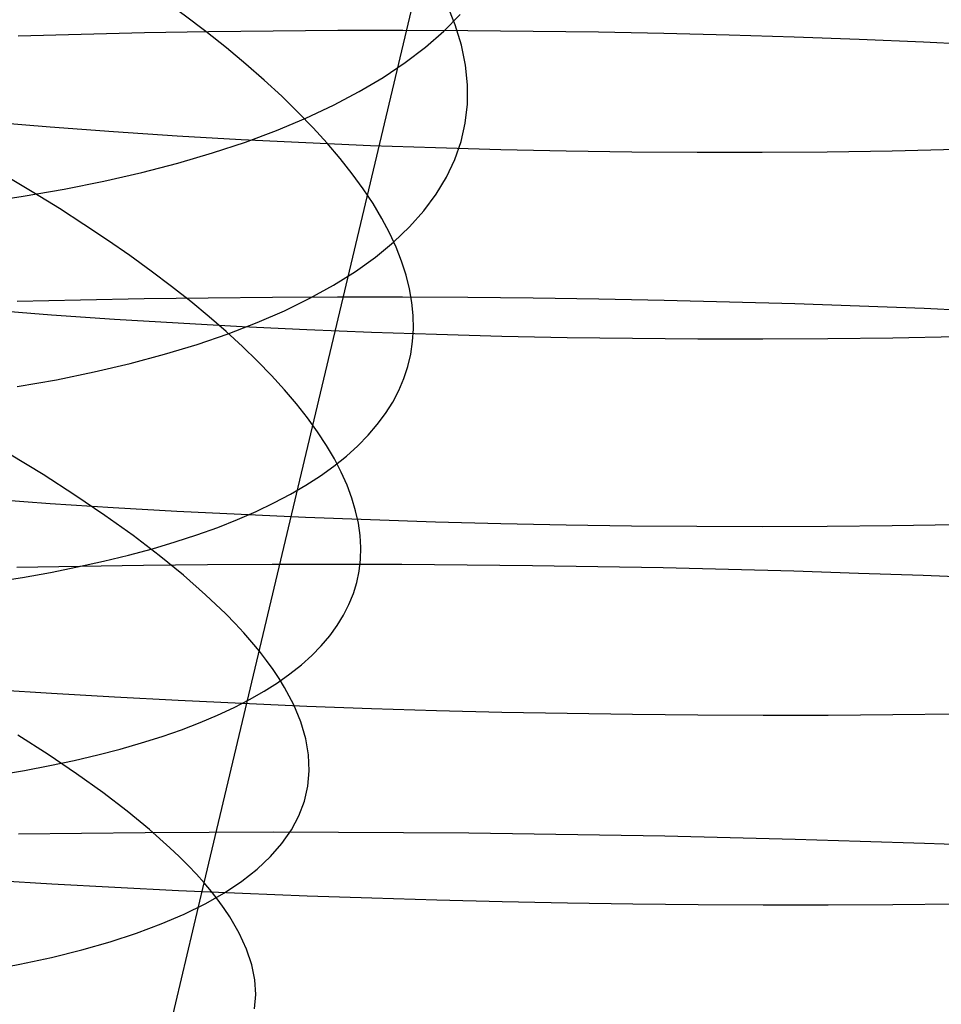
# Model space of a CAD drawing. Extents: x -383 to 1849, y -1185 to -529.
# Tile 783 of 870: x 1828 to 1835, y -1003 to -996. Entities that reach past the tile are written whole.
import ezdxf

# ---------------------------------------------------------------- set-up
doc = ezdxf.new("R2010")
doc.units = 0
doc.layers.add('PREDEFINITO', color=7, linetype='CONTINUOUS')

msp = doc.modelspace()

# ---------------------------------------------------------------- linework, layer by layer
at = {"layer": 'PREDEFINITO'}
for p, q in [((1830.3884, -997.0372, 485.2384), (1831.2066, -993.6034, 486.1954)), ((1831.0395, -995.796, 487.0673), (1830.9763, -995.6393, 486.6099)), ((1830.9523, -995.8444, 493.1093), (1831.0759, -995.7197, 492.6496)), ((1828.7033, -995.8583, 676.2297), (1828.2256, -995.8695, 676.1183)), ((1829.1846, -995.8497, 676.3263), (1828.7033, -995.8583, 676.2297)), ((1829.669, -995.8437, 676.408), (1829.1846, -995.8497, 676.3263)), ((1830.1559, -995.8404, 676.4748), (1829.669, -995.8437, 676.408)), ((1830.6448, -995.8397, 676.5267), (1830.1559, -995.8404, 676.4748)), ((1831.1351, -995.8417, 676.5636), (1830.6448, -995.8397, 676.5267)), ((1830.8144, -995.9649, 493.5661), (1830.9523, -995.8444, 493.1093)), ((1831.0865, -995.9501, 487.5279), (1831.0395, -995.796, 487.0673)), ((1831.6263, -995.8462, 676.5855), (1831.1351, -995.8417, 676.5636)), ((1832.1178, -995.8534, 676.5925), (1831.6263, -995.8462, 676.5855)), ((1832.6091, -995.8632, 676.5843), (1832.1178, -995.8534, 676.5925)), ((1833.0997, -995.8756, 676.5611), (1832.6091, -995.8632, 676.5843)), ((1828.2256, -995.8695, 676.1183), (1827.752, -995.8834, 675.9922)), ((1833.5889, -995.8907, 676.5228), (1833.0997, -995.8756, 676.5611)), ((1834.0763, -995.9083, 676.4693), (1833.5889, -995.8907, 676.5228)), ((1834.5614, -995.9286, 676.4007), (1834.0763, -995.9083, 676.4693)), ((1835.0434, -995.9514, 676.3168), (1834.5614, -995.9286, 676.4007)), ((1830.6623, -996.081, 494.0195), (1830.8144, -995.9649, 493.5661)), ((1831.1173, -996.1013, 487.9912), (1831.0865, -995.9501, 487.5279)), ((1830.4961, -996.1927, 494.4691), (1830.6623, -996.081, 494.0195)), ((1831.1322, -996.2496, 488.4567), (1831.1173, -996.1013, 487.9912)), ((1830.3161, -996.2997, 494.9142), (1830.4961, -996.1927, 494.4691)), ((1830.1224, -996.4019, 495.3544), (1830.3161, -996.2997, 494.9142)), ((1831.1313, -996.3949, 488.9239), (1831.1322, -996.2496, 488.4567)), ((1829.9151, -996.4993, 495.7892), (1830.1224, -996.4019, 495.3544)), ((1831.1147, -996.5369, 489.3923), (1831.1313, -996.3949, 488.9239)), ((1827.5232, -996.5264, 646.71), (1827.9933, -996.5647, 646.5822)), ((1829.6944, -996.5917, 496.218), (1829.9151, -996.4993, 495.7892)), ((1827.9933, -996.5647, 646.5822), (1828.4681, -996.5995, 646.4695)), ((1828.4681, -996.5995, 646.4695), (1828.9469, -996.6308, 646.3719)), ((1829.4605, -996.6789, 496.6405), (1829.6944, -996.5917, 496.218)), ((1831.0827, -996.6757, 489.8614), (1831.1147, -996.5369, 489.3923)), ((1828.9469, -996.6308, 646.3719), (1829.4292, -996.6586, 646.2894)), ((1829.4292, -996.6586, 646.2894), (1829.9145, -996.6829, 646.2219)), ((1831.0353, -996.811, 490.3306), (1831.0827, -996.6757, 489.8614)), ((1829.2136, -996.7608, 497.0559), (1829.4605, -996.6789, 496.6405)), ((1829.9145, -996.6829, 646.2219), (1830.4022, -996.7037, 646.1694)), ((1830.4022, -996.7037, 646.1694), (1830.8918, -996.721, 646.1318)), ((1830.8918, -996.721, 646.1318), (1831.3827, -996.7348, 646.1092)), ((1831.3827, -996.7348, 646.1092), (1831.8744, -996.7451, 646.1015)), ((1831.8744, -996.7451, 646.1015), (1832.3663, -996.7519, 646.1086)), ((1832.3663, -996.7519, 646.1086), (1832.8578, -996.7552, 646.1306)), ((1833.3485, -996.755, 646.1674), (1833.8378, -996.7513, 646.2189)), ((1833.8378, -996.7513, 646.2189), (1834.3251, -996.744, 646.2852)), ((1834.3251, -996.744, 646.2852), (1834.8099, -996.7333, 646.3662)), ((1828.9537, -996.8373, 497.4639), (1829.2136, -996.7608, 497.0559)), ((1830.9728, -996.9427, 490.7995), (1831.0353, -996.811, 490.3306)), ((1832.8578, -996.7552, 646.1306), (1833.3485, -996.755, 646.1674)), ((1828.6811, -996.9082, 497.864), (1828.9537, -996.8373, 497.4639)), ((1828.0984, -997.033, 498.6381), (1828.396, -996.9735, 498.2555)), ((1828.396, -996.9735, 498.2555), (1828.6811, -996.9082, 497.864)), ((1830.8953, -997.0708, 491.2676), (1830.9728, -996.9427, 490.7995)), ((1827.7886, -997.0865, 499.0112), (1828.0984, -997.033, 498.6381)), ((1829.9772, -998.7685, 484.8167), (1830.3884, -997.0372, 485.2384)), ((1827.4668, -997.1339, 499.3743), (1827.7886, -997.0865, 499.0112)), ((1830.8029, -997.195, 491.7343), (1830.8953, -997.0708, 491.2676)), ((1830.6959, -997.3154, 492.1991), (1830.8029, -997.195, 491.7343)), ((1830.5743, -997.4316, 492.6615), (1830.6959, -997.3154, 492.1991)), ((1830.4384, -997.5438, 493.1211), (1830.5743, -997.4316, 492.6615)), ((1830.2883, -997.6516, 493.5772), (1830.4384, -997.5438, 493.1211)), ((1830.1241, -997.755, 494.0294), (1830.2883, -997.6516, 493.5772)), ((1829.9461, -997.8538, 494.4772), (1830.1241, -997.755, 494.0294)), ((1828.6984, -997.859, 676.6067), (1828.2199, -997.868, 676.4953)), ((1829.1806, -997.8523, 676.7034), (1828.6984, -997.859, 676.6067)), ((1829.6658, -997.8479, 676.7851), (1829.1806, -997.8523, 676.7034)), ((1830.1536, -997.8459, 676.852), (1829.6658, -997.8479, 676.7851)), ((1829.7543, -997.948, 494.92), (1829.9461, -997.8538, 494.4772)), ((1830.6433, -997.8462, 676.9039), (1830.1536, -997.8459, 676.852)), ((1831.1345, -997.8488, 676.9409), (1830.6433, -997.8462, 676.9039)), ((1831.6265, -997.8538, 676.9629), (1831.1345, -997.8488, 676.9409)), ((1832.1189, -997.8611, 676.9698), (1831.6265, -997.8538, 676.9629)), ((1832.6111, -997.8707, 676.9617), (1832.1189, -997.8611, 676.9698)), ((1828.2199, -997.868, 676.4953), (1827.7456, -997.8794, 676.369)), ((1833.1025, -997.8826, 676.9384), (1832.6111, -997.8707, 676.9617)), ((1833.5926, -997.8968, 676.9001), (1833.1025, -997.8826, 676.9384)), ((1834.0808, -997.9133, 676.8465), (1833.5926, -997.8968, 676.9001)), ((1834.5666, -997.9321, 676.7778), (1834.0808, -997.9133, 676.8465)), ((1835.0494, -997.9532, 676.6939), (1834.5666, -997.9321, 676.7778)), ((1827.5318, -997.9424, 647.0869), (1828.0018, -997.9781, 646.9585)), ((1828.0018, -997.9781, 646.9585), (1828.4763, -998.0106, 646.8454)), ((1828.4763, -998.0106, 646.8454), (1828.9549, -998.0399, 646.7474)), ((1829.549, -998.0374, 495.3574), (1829.7543, -997.948, 494.92)), ((1828.9549, -998.0399, 646.7474), (1829.437, -998.066, 646.6646)), ((1829.3303, -998.1219, 495.7888), (1829.549, -998.0374, 495.3574)), ((1829.437, -998.066, 646.6646), (1829.922, -998.0889, 646.5968)), ((1829.0983, -998.2014, 496.2138), (1829.3303, -998.1219, 495.7888)), ((1829.922, -998.0889, 646.5968), (1830.4094, -998.1086, 646.5441)), ((1830.4094, -998.1086, 646.5441), (1830.8986, -998.1251, 646.5064)), ((1830.8986, -998.1251, 646.5064), (1831.3892, -998.1384, 646.4838)), ((1831.3892, -998.1384, 646.4838), (1831.8805, -998.1485, 646.4761)), ((1831.8805, -998.1485, 646.4761), (1832.3721, -998.1553, 646.4833)), ((1832.3721, -998.1553, 646.4833), (1832.8633, -998.159, 646.5054)), ((1832.8633, -998.159, 646.5054), (1833.3536, -998.1595, 646.5424)), ((1833.3536, -998.1595, 646.5424), (1833.8425, -998.1567, 646.5942)), ((1833.8425, -998.1567, 646.5942), (1834.3294, -998.1507, 646.6608)), ((1834.3294, -998.1507, 646.6608), (1834.8139, -998.1416, 646.7422)), ((1828.8532, -998.2757, 496.6318), (1829.0983, -998.2014, 496.2138)), ((1828.5952, -998.3447, 497.0422), (1828.8532, -998.2757, 496.6318)), ((1828.3245, -998.4084, 497.4447), (1828.5952, -998.3447, 497.0422)), ((1828.0411, -998.4665, 497.8387), (1828.3245, -998.4084, 497.4447)), ((1827.7453, -998.5189, 498.2236), (1828.0411, -998.4665, 497.8387)), ((1829.1512, -1002.2524, 484.0746), (1829.9772, -998.7685, 484.8167)), ((1827.939, -999.1809, 480.5949), (1827.6862, -999.0258, 480.2036)), ((1828.1785, -999.3349, 480.9943), (1827.939, -999.1809, 480.5949)), ((1828.4041, -999.4878, 481.4015), (1828.1785, -999.3349, 480.9943)), ((1827.5226, -999.3638, 647.4449), (1827.9928, -999.397, 647.3159)), ((1827.9928, -999.397, 647.3159), (1828.4676, -999.4272, 647.2023)), ((1828.6157, -999.6393, 481.8162), (1828.4041, -999.4878, 481.4015)), ((1828.4676, -999.4272, 647.2023), (1828.9464, -999.4546, 647.1038)), ((1828.9464, -999.4546, 647.1038), (1829.4287, -999.479, 647.0204)), ((1829.4287, -999.479, 647.0204), (1829.914, -999.5006, 646.9522)), ((1829.914, -999.5006, 646.9522), (1830.4018, -999.5193, 646.899)), ((1830.4018, -999.5193, 646.899), (1830.8913, -999.5351, 646.861)), ((1830.8913, -999.5351, 646.861), (1831.3822, -999.548, 646.8379)), ((1831.3822, -999.548, 646.8379), (1831.8739, -999.558, 646.8299)), ((1831.8739, -999.558, 646.8299), (1832.3658, -999.5651, 646.8368)), ((1832.3658, -999.5651, 646.8368), (1832.8574, -999.5692, 646.8586)), ((1833.8374, -999.5688, 646.947), (1834.3247, -999.5643, 647.0134)), ((1834.3247, -999.5643, 647.0134), (1834.8095, -999.5568, 647.0947)), ((1828.8127, -999.7893, 482.2379), (1828.6157, -999.6393, 481.8162)), ((1832.8574, -999.5692, 646.8586), (1833.3481, -999.5705, 646.8954)), ((1833.3481, -999.5705, 646.8954), (1833.8374, -999.5688, 646.947)), ((1828.9949, -999.9376, 482.6663), (1828.8127, -999.7893, 482.2379)), ((1829.1764, -999.8594, 677.0558), (1828.6946, -999.8642, 676.9588)), ((1829.6612, -999.8566, 677.1379), (1829.1764, -999.8594, 677.0558)), ((1830.1485, -999.8559, 677.205), (1829.6612, -999.8566, 677.1379)), ((1830.6379, -999.8573, 677.2571), (1830.1485, -999.8559, 677.205)), ((1831.1287, -999.8606, 677.2943), (1830.6379, -999.8573, 677.2571)), ((1831.6203, -999.866, 677.3163), (1831.1287, -999.8606, 677.2943)), ((1828.2165, -999.871, 676.8469), (1827.7426, -999.8799, 676.7201)), ((1828.6946, -999.8642, 676.9588), (1828.2165, -999.871, 676.8469)), ((1829.1618, -1000.0839, 483.101), (1828.9949, -999.9376, 482.6663)), ((1832.1123, -999.8735, 677.3233), (1831.6203, -999.866, 677.3163)), ((1832.6041, -999.8829, 677.3151), (1832.1123, -999.8735, 677.3233)), ((1833.0952, -999.8943, 677.2918), (1832.6041, -999.8829, 677.3151)), ((1833.5849, -999.9078, 677.2533), (1833.0952, -999.8943, 677.2918)), ((1834.0728, -999.9233, 677.1996), (1833.5849, -999.9078, 677.2533)), ((1834.5583, -999.9407, 677.1305), (1834.0728, -999.9233, 677.1996)), ((1835.0408, -999.9602, 677.0462), (1834.5583, -999.9407, 677.1305)), ((1829.3131, -1000.2282, 483.5416), (1829.1618, -1000.0839, 483.101)), ((1829.3828, -1000.2995, 483.7641), (1829.3131, -1000.2282, 483.5416)), ((1829.4484, -1000.3702, 483.9879), (1829.3828, -1000.2995, 483.7641)), ((1829.51, -1000.4403, 484.213), (1829.4484, -1000.3702, 483.9879)), ((1829.5674, -1000.5098, 484.4393), (1829.51, -1000.4403, 484.213)), ((1829.6206, -1000.5787, 484.6669), (1829.5674, -1000.5098, 484.4393)), ((1829.6697, -1000.6468, 484.8956), (1829.6206, -1000.5787, 484.6669)), ((1829.7146, -1000.7143, 485.1254), (1829.6697, -1000.6468, 484.8956)), ((1829.7555, -1000.7811, 485.3562), (1829.7146, -1000.7143, 485.1254)), ((1827.5326, -1000.7943, 647.7641), (1828.0026, -1000.8249, 647.6347)), ((1828.0026, -1000.8249, 647.6347), (1828.4771, -1000.8529, 647.5205)), ((1829.8248, -1000.9127, 485.8207), (1829.7555, -1000.7811, 485.3562)), ((1828.4771, -1000.8529, 647.5205), (1828.9557, -1000.8783, 647.4216)), ((1828.9557, -1000.8783, 647.4216), (1829.4378, -1000.9011, 647.338)), ((1829.4378, -1000.9011, 647.338), (1829.9228, -1000.9213, 647.2695)), ((1829.8779, -1001.0413, 486.2884), (1829.8248, -1000.9127, 485.8207)), ((1829.9228, -1000.9213, 647.2695), (1830.4102, -1000.939, 647.2161)), ((1830.4102, -1000.939, 647.2161), (1830.8994, -1000.954, 647.1779)), ((1830.8994, -1000.954, 647.1779), (1831.3899, -1000.9664, 647.1548)), ((1831.3899, -1000.9664, 647.1548), (1831.8812, -1000.9762, 647.1467)), ((1829.9149, -1001.167, 486.7589), (1829.8779, -1001.0413, 486.2884)), ((1831.8812, -1000.9762, 647.1467), (1832.3728, -1000.9834, 647.1537)), ((1832.3728, -1000.9834, 647.1537), (1832.8639, -1000.988, 647.1756)), ((1832.8639, -1000.988, 647.1756), (1833.3542, -1000.99, 647.2126)), ((1833.3542, -1000.99, 647.2126), (1833.8431, -1000.9894, 647.2644)), ((1833.8431, -1000.9894, 647.2644), (1834.33, -1000.9861, 647.3312)), ((1834.33, -1000.9861, 647.3312), (1834.8144, -1000.9802, 647.4128)), ((1827.9767, -1001.2867, 481.0255), (1827.7497, -1001.1414, 480.6169)), ((1829.9359, -1001.2896, 487.2316), (1829.9149, -1001.167, 486.7589)), ((1828.1897, -1001.4305, 481.4415), (1827.9767, -1001.2867, 481.0255)), ((1829.9411, -1001.409, 487.7061), (1829.9359, -1001.2896, 487.2316)), ((1829.9307, -1001.5252, 488.1818), (1829.9411, -1001.409, 487.7061)), ((1828.3882, -1001.5726, 481.8647), (1828.1897, -1001.4305, 481.4415)), ((1829.9048, -1001.638, 488.6581), (1829.9307, -1001.5252, 488.1818)), ((1828.5719, -1001.7129, 482.2946), (1828.3882, -1001.5726, 481.8647)), ((1829.8636, -1001.7474, 489.1347), (1829.9048, -1001.638, 488.6581)), ((1828.7404, -1001.8512, 482.7309), (1828.5719, -1001.7129, 482.2946)), ((1829.8072, -1001.8532, 489.6109), (1829.8636, -1001.7474, 489.1347)), ((1828.8934, -1001.9873, 483.1733), (1828.7404, -1001.8512, 482.7309)), ((1829.7358, -1001.9554, 490.0863), (1829.8072, -1001.8532, 489.6109)), ((1828.2286, -1001.8796, 677.1612), (1827.7546, -1001.8859, 677.0346)), ((1828.7067, -1001.875, 677.2729), (1828.2286, -1001.8796, 677.1612)), ((1829.1884, -1001.8722, 677.3696), (1828.7067, -1001.875, 677.2729)), ((1829.6733, -1001.8711, 677.4513), (1829.1884, -1001.8722, 677.3696)), ((1830.1606, -1001.8718, 677.518), (1829.6733, -1001.8711, 677.4513)), ((1830.6499, -1001.8742, 677.5697), (1830.1606, -1001.8718, 677.518)), ((1831.1406, -1001.8784, 677.6063), (1830.6499, -1001.8742, 677.5697)), ((1831.6323, -1001.8843, 677.6277), (1831.1406, -1001.8784, 677.6063)), ((1832.1242, -1001.892, 677.6341), (1831.6323, -1001.8843, 677.6277)), ((1832.6159, -1001.9013, 677.6252), (1832.1242, -1001.892, 677.6341)), ((1833.1069, -1001.9124, 677.6012), (1832.6159, -1001.9013, 677.6252)), ((1833.5965, -1001.9252, 677.5619), (1833.1069, -1001.9124, 677.6012)), ((1834.0843, -1001.9397, 677.5073), (1833.5965, -1001.9252, 677.5619)), ((1828.9639, -1002.0545, 483.3966), (1828.8934, -1001.9873, 483.1733)), ((1829.6495, -1002.0538, 490.5603), (1829.7358, -1001.9554, 490.0863)), ((1834.5696, -1001.9559, 677.4375), (1834.0843, -1001.9397, 677.5073)), ((1835.052, -1001.9737, 677.3523), (1834.5696, -1001.9559, 677.4375)), ((1829.0304, -1002.1211, 483.6213), (1828.9639, -1002.0545, 483.3966)), ((1829.5486, -1002.1485, 491.0324), (1829.6495, -1002.0538, 490.5603)), ((1829.0929, -1002.1871, 483.8473), (1829.0304, -1002.1211, 483.6213)), ((1829.433, -1002.2392, 491.5021), (1829.5486, -1002.1485, 491.0324)), ((1827.5345, -1002.2311, 648.0579), (1828.0044, -1002.2592, 647.9276)), ((1829.1512, -1002.2524, 484.0746), (1829.0929, -1002.1871, 483.8473)), ((1828.0044, -1002.2592, 647.9276), (1828.4789, -1002.285, 647.8127)), ((1828.4789, -1002.285, 647.8127), (1828.9574, -1002.3085, 647.7131)), ((1828.7377, -1004.0058, 483.7627), (1829.1512, -1002.2524, 484.0746)), ((1829.2053, -1002.317, 484.3031), (1829.1512, -1002.2524, 484.0746)), ((1829.3031, -1002.3259, 491.9689), (1829.433, -1002.2392, 491.5021)), ((1828.9574, -1002.3085, 647.7131), (1829.4394, -1002.3297, 647.6288)), ((1829.1589, -1002.4085, 492.4322), (1829.3031, -1002.3259, 491.9689)), ((1829.2554, -1002.381, 484.5328), (1829.2053, -1002.317, 484.3031)), ((1829.3012, -1002.4443, 484.7635), (1829.2554, -1002.381, 484.5328)), ((1829.4394, -1002.3297, 647.6288), (1829.9244, -1002.3486, 647.5597)), ((1829.9244, -1002.3486, 647.5597), (1830.4117, -1002.3652, 647.5059)), ((1830.4117, -1002.3652, 647.5059), (1830.9009, -1002.3794, 647.4673)), ((1830.9009, -1002.3794, 647.4673), (1831.3914, -1002.3914, 647.4439)), ((1829.0006, -1002.4869, 492.8915), (1829.1589, -1002.4085, 492.4322)), ((1829.343, -1002.5069, 484.9954), (1829.3012, -1002.4443, 484.7635)), ((1831.3914, -1002.3914, 647.4439), (1831.8826, -1002.4011, 647.4356)), ((1831.8826, -1002.4011, 647.4356), (1832.3741, -1002.4084, 647.4424)), ((1832.3741, -1002.4084, 647.4424), (1832.8652, -1002.4134, 647.4643)), ((1832.8652, -1002.4134, 647.4643), (1833.3554, -1002.4161, 647.5012)), ((1833.3554, -1002.4161, 647.5012), (1833.8442, -1002.4165, 647.5532)), ((1833.8442, -1002.4165, 647.5532), (1834.331, -1002.4145, 647.6201)), ((1834.331, -1002.4145, 647.6201), (1834.8153, -1002.4102, 647.7019)), ((1828.8284, -1002.561, 493.3463), (1829.0006, -1002.4869, 492.8915)), ((1829.4143, -1002.6299, 485.4618), (1829.343, -1002.5069, 484.9954)), ((1828.6424, -1002.6307, 493.7962), (1828.8284, -1002.561, 493.3463)), ((1828.4428, -1002.696, 494.2405), (1828.6424, -1002.6307, 493.7962)), ((1829.4694, -1002.75, 485.9317), (1829.4143, -1002.6299, 485.4618)), ((1828.2298, -1002.7566, 494.6788), (1828.4428, -1002.696, 494.2405)), ((1829.5084, -1002.8671, 486.4043), (1829.4694, -1002.75, 485.9317)), ((1827.7638, -1002.8639, 495.5351), (1828.0034, -1002.8126, 495.1105)), ((1828.0034, -1002.8126, 495.1105), (1828.2298, -1002.7566, 494.6788)), ((1827.5113, -1002.9102, 495.9521), (1827.7638, -1002.8639, 495.5351)), ((1829.5315, -1002.9811, 486.8793), (1829.5084, -1002.8671, 486.4043)), ((1829.5389, -1003.0919, 487.3561), (1829.5315, -1002.9811, 486.8793)), ((1829.5306, -1003.1994, 487.8341), (1829.5389, -1003.0919, 487.3561))]:
    msp.add_line(p, q, dxfattribs=at)
at = {"layer": 'PREDEFINITO', "extrusion": (0.213765, 0.938142, 0.272387)}
msp.add_arc((-1991.7376, 625.2282, -411.9154), 14.9987, 136.69681, 311.9918, dxfattribs=at)
at = {"layer": 'PREDEFINITO', "extrusion": (0.21486, 0.942961, 0.254284)}
msp.add_arc((-1991.7228, 617.4387, -425.3301), 14.9969, 136.70263, 308.45179, dxfattribs=at)

doc.saveas('drawing.dxf')
